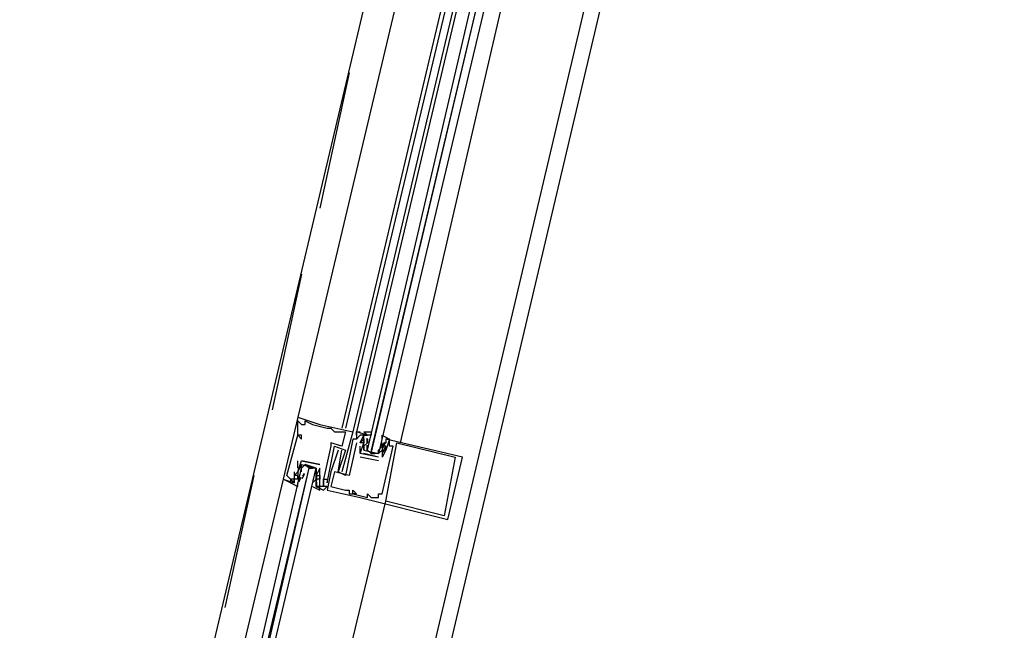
# Model space of a CAD drawing. Header units: feet. Extents: x -79 to 198, y -22 to 181.
# Tile 270 of 277: x 135.96 to 139.55, y 115.71 to 117.93. Entities that reach past the tile are written whole.
import ezdxf

# ---------------------------------------------------------------- set-up
doc = ezdxf.new("R2010")
doc.units = ezdxf.units.FT
doc.layers.add('A-LINEA', color=7, linetype='CONTINUOUS')

msp = doc.modelspace()

# ---------------------------------------------------------------- linework, layer by layer
at = {"layer": 'A-LINEA'}
for p, q in [((139.5467, 124.2044), (135.96, 109.0178)), ((136.0267, 112.9511), (137.6533, 119.8311)), ((136.7867, 112.7644), (138.4133, 119.6444)), ((137.6667, 119.4044), (136.9733, 116.4844)), ((137.8267, 119.3644), (137.1333, 116.4444)), ((137.84, 119.3511), (137.1467, 116.4444)), ((137.8667, 119.3511), (137.1733, 116.4311)), ((137.88, 119.3511), (137.1867, 116.4311)), ((137.3467, 116.3911), (138.0267, 119.3111)), ((137.16, 117.7378), (137.0533, 117.2444)), ((136.9867, 117.0044), (136.88, 116.5111)), ((136.9733, 116.4844), (136.9733, 116.4844)), ((136.9733, 116.4711), (136.9733, 116.4711)), ((137, 116.4711), (137, 116.4711)), ((136.9867, 116.4578), (136.9867, 116.4578)), ((137, 116.4578), (137, 116.4578)), ((137.0267, 116.4578), (137.0267, 116.4578)), ((137.0533, 116.4578), (137.0533, 116.4578)), ((137.08, 116.4444), (137.08, 116.4444)), ((137.0933, 116.4444), (137.0933, 116.4444)), ((137.1067, 116.4311), (137.1067, 116.4311)), ((137.1467, 116.4311), (137.1467, 116.4311)), ((137.1733, 116.4311), (137.1733, 116.4311)), ((137.1867, 116.4311), (137.1867, 116.4311)), ((137.1867, 116.4311), (137.1867, 116.4311)), ((137.1867, 116.4311), (137.1867, 116.4311)), ((137.1867, 116.4311), (137.1867, 116.4311)), ((137.1867, 116.4311), (137.1867, 116.4311)), ((136.9733, 116.4178), (136.9733, 116.4178)), ((136.9733, 116.4178), (136.9733, 116.4178)), ((136.9867, 116.4178), (136.9867, 116.4178)), ((136.9867, 116.4044), (136.9867, 116.4044)), ((137.0933, 116.3911), (137.0933, 116.3911)), ((137.1733, 116.4044), (137.1733, 116.4044)), ((137.1867, 116.4178), (137.1867, 116.4178)), ((137.1867, 116.4178), (137.1867, 116.4178)), ((137.1867, 116.4044), (137.1867, 116.4044)), ((137.1867, 116.4044), (137.1867, 116.4044)), ((137.1867, 116.3911), (137.1867, 116.3911)), ((137.2, 116.4178), (137.2, 116.4178)), ((137.2, 116.3911), (137.2, 116.3911)), ((137.2, 116.3911), (137.2, 116.3911)), ((137.2133, 116.4178), (137.2133, 116.4178)), ((137.2133, 116.4044), (137.2133, 116.4044)), ((137.2133, 116.4044), (137.2133, 116.4044)), ((137.2133, 116.3911), (137.2133, 116.3911)), ((137.2133, 116.3911), (137.2133, 116.3911)), ((137.2265, 116.3946), (137.2255, 116.4065)), ((137.2259, 116.3893), (137.2256, 116.4076)), ((137.2267, 116.4178), (137.2267, 116.4178)), ((137.2267, 116.4044), (137.2267, 116.4044)), ((137.2267, 116.4044), (137.2267, 116.3911)), ((137.2267, 116.3911), (137.2267, 116.3911)), ((137.2667, 116.3911), (137.2667, 116.3911)), ((137.28, 116.3911), (137.28, 116.3911)), ((137.28, 116.3778), (137.28, 116.3911)), ((137.2885, 116.3933), (137.2823, 116.3832)), ((137.2933, 116.4044), (137.2933, 116.4044)), ((137.3067, 116.4044), (137.3067, 116.4044)), ((137.3067, 116.3911), (137.3067, 116.3911)), ((137.3333, 116.3911), (137.3333, 116.3911)), ((137.0933, 116.3778), (137.0933, 116.3778)), ((137.1067, 116.3778), (137.1067, 116.3778)), ((137.12, 116.3644), (137.12, 116.3644)), ((137.1333, 116.3778), (137.1333, 116.3778)), ((137.1333, 116.3644), (137.1333, 116.3644)), ((137.1467, 116.3644), (137.1467, 116.3644)), ((137.2, 116.3778), (137.2, 116.3778)), ((137.2258, 116.3622), (137.2252, 116.3826)), ((137.2265, 116.368), (137.2255, 116.3799)), ((137.2267, 116.3778), (137.2267, 116.3778)), ((137.2667, 116.3644), (137.2667, 116.3644)), ((137.28, 116.3778), (137.28, 116.3378)), ((137.28, 116.3778), (137.28, 116.3778)), ((137.28, 116.3778), (137.28, 116.3778)), ((137.28, 116.3644), (137.28, 116.3644)), ((137.2914, 116.375), (137.2817, 116.3569)), ((137.2903, 116.387), (137.2819, 116.3708)), ((137.2885, 116.3667), (137.2823, 116.3565)), ((137.2933, 116.3778), (137.2933, 116.3778)), ((137.2933, 116.3644), (137.2933, 116.3644)), ((137.2933, 116.3644), (137.2933, 116.3644)), ((137.3067, 116.3778), (137.3067, 116.3778)), ((137.32, 116.3778), (137.32, 116.3778)), ((136.9733, 116.2978), (136.9733, 116.3244)), ((136.9733, 116.3244), (136.9733, 116.3244)), ((136.9867, 116.3244), (136.9867, 116.3244)), ((136.9867, 116.3244), (136.9867, 116.3244)), ((137.2, 116.3511), (137.2, 116.3511)), ((137.2, 116.3511), (137.2, 116.3511)), ((137.2667, 116.3244), (137.2, 116.3378)), ((137.2, 116.3378), (137.2, 116.3378)), ((137.2667, 116.3378), (137.2133, 116.3511)), ((137.24, 116.3511), (137.2533, 116.3511)), ((137.2667, 116.3378), (137.2667, 116.3378)), ((137.2667, 116.3378), (137.2667, 116.3378)), ((137.2667, 116.3244), (137.2667, 116.3244)), ((137.28, 116.3378), (137.28, 116.3378)), ((137.28, 116.3378), (137.28, 116.3378)), ((137.5467, 116.3378), (137.5467, 116.3378)), ((137.5733, 116.3378), (137.5733, 116.3378)), ((136.96, 116.2844), (136.96, 116.2844)), ((136.9733, 116.2978), (136.9733, 116.2978)), ((136.9733, 116.2844), (136.9733, 116.2844)), ((136.9733, 116.2844), (136.9733, 116.2844)), ((136.9867, 116.2978), (136.9867, 116.2978)), ((137.0133, 116.2978), (137.0267, 116.2978)), ((137.04, 116.2844), (137.04, 116.2844)), ((137.0533, 116.3111), (137.0533, 116.3111)), ((137.0533, 116.3111), (137.0533, 116.3111)), ((137.0533, 116.2978), (137.0533, 116.2978)), ((137.0533, 116.2978), (137.0533, 116.2978)), ((137.0933, 116.2844), (137.0933, 116.2844)), ((137.1067, 116.2844), (137.1067, 116.2844)), ((137.12, 116.2844), (137.12, 116.2844)), ((137.12, 116.2844), (137.12, 116.2844)), ((137.1333, 116.2844), (137.1333, 116.2844)), ((136.8133, 116.2711), (136.7067, 115.7911)), ((136.92, 116.2578), (136.92, 116.2578)), ((136.9333, 116.2711), (136.9333, 116.2711)), ((136.9467, 116.2578), (136.9467, 116.2578)), ((136.96, 116.2711), (136.96, 116.2711)), ((136.96, 116.2578), (136.96, 116.2578)), ((136.96, 116.2578), (136.96, 116.2578)), ((136.9733, 116.2711), (136.9733, 116.2711)), ((136.9733, 116.2578), (136.9733, 116.2711)), ((136.9733, 116.2578), (136.9733, 116.2578)), ((136.9764, 116.2485), (136.9848, 116.2648)), ((136.9782, 116.2555), (136.9844, 116.2657)), ((136.9867, 116.2711), (136.9867, 116.2711)), ((136.9886, 116.2606), (136.9983, 116.2785)), ((136.9915, 116.2689), (136.9977, 116.279)), ((137.04, 116.2578), (137.0267, 116.2444)), ((137.0267, 116.2578), (137.0267, 116.2578)), ((137.04, 116.2711), (137.04, 116.2711)), ((137.04, 116.2578), (137.04, 116.2578)), ((137.0401, 116.2676), (137.0412, 116.2557)), ((137.0401, 116.2542), (137.0412, 116.2424)), ((137.0408, 116.2462), (137.0411, 116.2279)), ((137.0409, 116.2734), (137.0414, 116.253)), ((137.0533, 116.2711), (137.0533, 116.2711)), ((137.0533, 116.2711), (137.0533, 116.2711)), ((137.0533, 116.2578), (137.0533, 116.2578)), ((137.0667, 116.2578), (137.0667, 116.2578)), ((137.0667, 116.2578), (137.0667, 116.2578)), ((137.08, 116.2578), (137.08, 116.2578)), ((137.1467, 116.2711), (137.1467, 116.2711)), ((137.16, 116.2711), (137.16, 116.2711)), ((136.96, 116.2444), (136.96, 116.2444)), ((137.0267, 116.2444), (137.0267, 116.2444)), ((137.04, 116.2311), (137.04, 116.2311)), ((137.0533, 116.2311), (137.0533, 116.2311)), ((137.0667, 116.2311), (137.0667, 116.2311)), ((137.0667, 116.2311), (137.0667, 116.2311)), ((137.0667, 116.2178), (137.0667, 116.2178)), ((137.08, 116.2444), (137.08, 116.2444)), ((137.08, 116.2311), (137.08, 116.2311)), ((137.08, 116.2178), (137.08, 116.2178)), ((137.0933, 116.2311), (137.0933, 116.2311)), ((137.1467, 116.2178), (137.1467, 116.2178)), ((137.16, 116.2178), (137.16, 116.2178)), ((137.1733, 116.2178), (137.1733, 116.2178)), ((137.16, 116.2044), (137.16, 116.2044)), ((137.1733, 116.2044), (137.1733, 116.2044)), ((137.1733, 116.2044), (137.1733, 116.2044)), ((137.1867, 116.2044), (137.1867, 116.2044)), ((137.2, 116.1911), (137.2, 116.1911)), ((137.2267, 116.2044), (137.2267, 116.2044)), ((137.2267, 116.1911), (137.2267, 116.1911)), ((137.24, 116.1911), (137.24, 116.1911)), ((137.2533, 116.1911), (137.2533, 116.1911)), ((137.2667, 116.2044), (137.2667, 116.2044)), ((137.2667, 116.1911), (137.2667, 116.1911)), ((137.28, 116.2044), (137.28, 116.2044)), ((137.2933, 116.1778), (137.2933, 116.1778)), ((137.5067, 116.1244), (137.5067, 116.1244)), ((137.52, 116.1111), (137.52, 116.1111))]:
    msp.add_line(p, q, dxfattribs=at)
for points in [[(137.9733, 119.3244), (137.2667, 116.3511), (137.2533, 116.3511), (137.24, 116.3511), (137.9467, 119.3378), (137.24, 116.3644), (137.24, 116.3511), (137.2267, 116.3644), (137.92, 119.3378)], [(136.9733, 116.4844), (136.92, 116.2578), (136.96, 116.2444), (136.96, 116.2578)], [(136.9733, 116.4844), (137.0533, 116.4578), (137.1733, 116.4311), (137.1333, 116.2844), (137.1333, 116.2844)], [(136.9733, 116.4178), (136.9733, 116.4711), (136.9867, 116.4578), (137, 116.4578), (137, 116.4711), (137.0267, 116.4578), (137.08, 116.4444), (137.0933, 116.4444), (137.1067, 116.4311), (137.1467, 116.4311), (137.1333, 116.3778), (137.0933, 116.3911), (137.0933, 116.3778), (137.0667, 116.2578), (137.0667, 116.2578), (137.0667, 116.2311), (137.0533, 116.2311), (137.0533, 116.2711), (137.0533, 116.2711), (137.0533, 116.2978)], [(137.2267, 116.4178), (137.1867, 116.4311), (137.1867, 116.4178), (137.1867, 116.4311), (137.1867, 116.4178), (137.1867, 116.4044), (137.1733, 116.4044), (137.1467, 116.2711), (137.12, 116.2844), (137.1333, 116.3644)], [(137.1867, 116.4311), (137.2, 116.4311), (137.2, 116.4311)], [(137.1867, 116.4311), (137.2, 116.4311), (137.2, 116.4311)], [(137.1867, 116.4311), (137.2, 116.4311), (137.2, 116.4311)], [(137.2133, 116.3644), (137.2133, 116.3778), (137.2133, 116.3911), (137.2133, 116.4044), (137.2133, 116.4178), (137.2267, 116.4178), (137.2133, 116.4311), (137.24, 116.4311), (137.24, 116.4178), (137.2267, 116.4178)], [(136.96, 116.2844), (136.96, 116.2578), (136.9467, 116.2578), (136.9333, 116.2711), (136.9733, 116.4178), (136.9867, 116.4044), (136.9867, 116.4178), (136.9733, 116.4178)], [(137.12, 116.3644), (137.0933, 116.2844), (137.08, 116.2178), (137.2, 116.1911), (137.52, 116.1111), (137.5733, 116.3378), (137.2933, 116.4044)], [(137.1867, 116.3911), (137.16, 116.2711), (137.1067, 116.2844), (137.0933, 116.2311), (137.1467, 116.2178), (137.16, 116.2178), (137.16, 116.2044), (137.1733, 116.2044), (137.1733, 116.2178), (137.1867, 116.2044), (137.1733, 116.2044), (137.2267, 116.1911), (137.2267, 116.2044), (137.24, 116.1911), (137.2533, 116.1911), (137.2667, 116.1911), (137.2667, 116.2044), (137.28, 116.2044), (137.32, 116.3778), (137.3067, 116.3778), (137.3067, 116.3911), (137.3067, 116.4044), (137.2933, 116.3644), (137.2933, 116.3644), (137.28, 116.3378)], [(137.2, 116.3911), (137.2, 116.3911), (137.2133, 116.4178), (137.2, 116.4178), (137.1867, 116.4044), (137.1867, 116.4044)], [(137.2667, 116.3378), (137.2, 116.3511), (137.2133, 116.3911), (137.2, 116.3911), (137.2133, 116.4044), (137.2133, 116.3911), (137.2133, 116.4044)], [(137.2267, 116.3911), (137.2133, 116.3778), (137.2133, 116.3644), (137.2667, 116.3511), (137.2667, 116.3644), (137.28, 116.3778)], [(137.28, 116.4044), (137.28, 116.4178), (137.3067, 116.4044), (137.2933, 116.4044), (137.2933, 116.3911), (137.28, 116.3778), (137.28, 116.3644), (137.2667, 116.3511)], [(137.28, 116.3778), (137.28, 116.3644), (137.2933, 116.3644), (137.2933, 116.3778), (137.28, 116.3778), (137.28, 116.3911), (137.28, 116.3911)], [(137.5467, 116.3378), (137.5067, 116.1244), (137.2933, 116.1778), (137.3333, 116.3911), (137.5467, 116.3378)], [(137.04, 116.2311), (137.0667, 116.2178), (137.08, 116.2311), (137.0667, 116.2311), (137.0667, 116.2578), (137.08, 116.2578), (137.08, 116.2444), (137.1067, 116.3778), (137.1467, 116.3644), (137.12, 116.2844)], [(137.2, 116.3511), (137.2, 116.3511), (137.2, 116.3778)], [(136.9733, 116.2711), (136.96, 116.2711), (136.9733, 116.2844), (136.9867, 116.3244), (137.0533, 116.3111)], [(137.0533, 116.3111), (137.0533, 116.3111), (136.9867, 116.3244), (136.9867, 116.3244)], [(136.6133, 114.6844), (136.9867, 116.2978), (137, 116.3111), (137.0133, 116.2978), (136.6267, 114.6844)], [(136.6533, 114.6711), (137.04, 116.2978), (137.0267, 116.2978), (137.0133, 116.2978), (136.64, 114.6844)], [(136.9867, 116.3111), (136.9733, 116.2844), (136.9733, 116.2711), (136.9733, 116.2578), (136.96, 116.2578), (136.96, 116.2444), (136.9467, 116.2578), (136.9467, 116.2444), (136.9733, 116.2311), (136.9733, 116.2444)], [(136.9867, 116.2844), (136.9867, 116.2978), (136.9867, 116.3111), (137.04, 116.2978), (137.04, 116.2844), (137.04, 116.2711)], [(137.0267, 116.2311), (137.0533, 116.2178), (137.0533, 116.2311), (137.04, 116.2311), (137.04, 116.2444), (137.04, 116.2578), (137.04, 116.2711), (137.04, 116.2978), (137, 116.3111)], [(137.0533, 116.2978), (137.04, 116.2711), (137.0533, 116.2711), (137.0533, 116.2578), (137.04, 116.2578)], [(136.9467, 116.2578), (136.9467, 116.2444), (136.92, 116.2578), (136.5467, 114.6978)], [(136.9467, 116.2578), (136.9467, 116.2444), (136.92, 116.2578)], [(136.9467, 116.2578), (136.9467, 116.2444), (136.92, 116.2578)], [(136.4933, 112.8311), (136.92, 114.6178), (137.2933, 116.1778)]]:
    msp.add_lwpolyline(points, dxfattribs=at)

doc.saveas('drawing.dxf')
